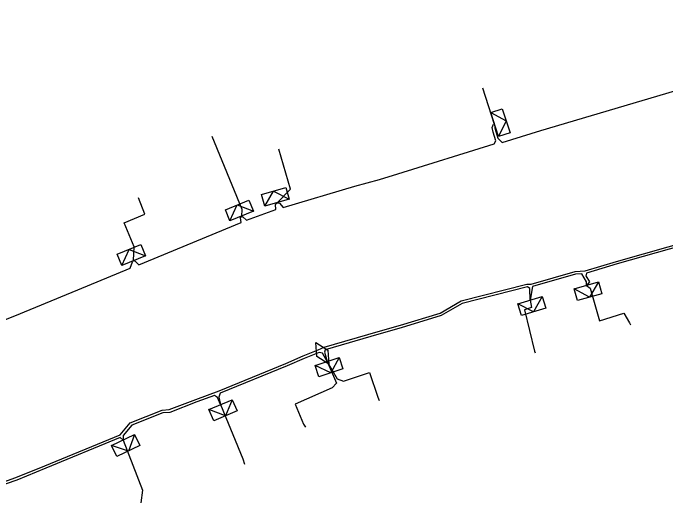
# Model space of a CAD drawing. Extents: x -540028 to -538776, y -1157064 to -1155670.
# Drawn here: x -539732.2 to -539683.93, y -1156129.68 to -1156093.45 of the extents above; entities that cross this region are included whole.
import ezdxf

# ---------------------------------------------------------------- set-up
doc = ezdxf.new("R2010")
doc.units = 0
for name, color, linetype in [('Vrstva 19', 7, 'Continuous'), ('Vrstva 2', 7, 'Continuous'), ('Vrstva 31', 7, 'Continuous'), ('Vrstva 5', 7, 'Continuous'), ('Vrstva 52', 7, 'Continuous')]:
    doc.layers.add(name, color=color, linetype=linetype)

# ---------------------------------------------------------------- blocks, each defined once
blk = doc.blocks.new('17')
at = {"layer": 'Vrstva 2'}
blk.add_lwpolyline([(-1.875, 0), (0, 0.9375), (1.875, 0), (0, -0.9375)], close=True, dxfattribs=at)
blk = doc.blocks.new('23')
at = {"layer": 'Vrstva 2'}
blk.add_lwpolyline([(1.875, -1.8), (-1.875, -1.8), (-1.875, 0), (1.875, 0)], close=True, dxfattribs=at)
blk.add_lwpolyline([(1.875, 0), (0, -1.8), (-1.875, 0)], dxfattribs=at)

msp = doc.modelspace()

# ---------------------------------------------------------------- linework, layer by layer
at = {"layer": 'Vrstva 5'}
for points in [[(-539734.99, -1156117.01), (-539732.06, -1156115.83), (-539726.69, -1156113.62), (-539723.53, -1156112.32), (-539723.365, -1156111.856), (-539723.28, -1156111.759), (-539723.176, -1156111.795), (-539722.91, -1156112.06), (-539715.34, -1156108.95), (-539715.379, -1156108.581), (-539715.291, -1156108.467), (-539715.2, -1156108.509), (-539714.93, -1156108.76), (-539712.78, -1156107.97), (-539712.789, -1156107.596), (-539712.682, -1156107.477), (-539712.497, -1156107.509), (-539712.23, -1156107.83), (-539706.94, -1156106.26), (-539705.11, -1156105.75), (-539703.74, -1156105.34), (-539696.63, -1156103.12), (-539696.495, -1156102.902), (-539696.693, -1156102.264), (-539696.788, -1156101.915), (-539696.685, -1156101.661), (-539696.593, -1156101.699), (-539696.577, -1156101.927), (-539696.501, -1156102.208), (-539696.349, -1156102.698), (-539696.04, -1156103.02), (-539693.18, -1156102.14), (-539663.866, -1156093.448)], [(-539733.595, -1156128.356), (-539731.985, -1156127.796), (-539729.838, -1156126.927), (-539724.28, -1156124.637), (-539723.53, -1156123.756), (-539721.162, -1156122.811), (-539720.651, -1156122.781), (-539718.685, -1156122.026), (-539716.956, -1156121.387), (-539712.019, -1156119.358), (-539710.759, -1156118.808), (-539709.639, -1156118.358), (-539709.184, -1156118.156), (-539705.208, -1156117.004), (-539703.548, -1156116.534), (-539700.62, -1156115.638), (-539699.078, -1156114.737), (-539694.215, -1156113.493), (-539693.883, -1156113.5), (-539690.645, -1156112.561), (-539689.908, -1156112.521), (-539687.588, -1156111.814), (-539681.775, -1156110.168)], [(-539681.765, -1156110.372), (-539687.532, -1156112.006), (-539689.796, -1156112.696), (-539689.841, -1156112.873), (-539689.577, -1156113.325), (-539689.81, -1156113.59), (-539689.803, -1156113.335), (-539690.154, -1156112.734), (-539690.615, -1156112.759), (-539693.796, -1156113.683), (-539693.97, -1156114.69), (-539693.989, -1156113.823), (-539694.165, -1156113.687), (-539699.002, -1156114.923), (-539700.54, -1156115.822), (-539703.492, -1156116.726), (-539705.152, -1156117.196), (-539709.116, -1156118.344), (-539709.178, -1156118.519), (-539708.98, -1156119.21), (-539709.331, -1156118.611), (-539709.561, -1156118.542), (-539710.681, -1156118.992), (-539711.941, -1156119.542), (-539716.884, -1156121.573), (-539716.98, -1156121.846), (-539716.85, -1156122.41), (-539717.087, -1156121.876), (-539717.309, -1156121.731), (-539718.615, -1156122.214), (-539720.609, -1156122.979), (-539721.118, -1156123.009), (-539723.41, -1156123.924), (-539724.064, -1156124.691), (-539724.066, -1156125.031), (-539724.266, -1156124.847), (-539729.762, -1156127.113), (-539731.915, -1156127.984), (-539733.525, -1156128.544)]]:
    msp.add_lwpolyline(points, dxfattribs=at)
at = {"layer": 'Vrstva 52'}
for points in [[(-539696.593, -1156101.699), (-539697.459, -1156099.014)], [(-539715.291, -1156108.467), (-539715.27, -1156107.98), (-539717.476, -1156102.567)], [(-539712.682, -1156107.477), (-539711.69, -1156106.468), (-539712.536, -1156103.509)], [(-539723.28, -1156111.759), (-539723.25, -1156110.74), (-539723.992, -1156108.972), (-539722.446, -1156108.329), (-539722.916, -1156107.119)], [(-539689.81, -1156113.59), (-539689.54, -1156113.79), (-539688.83, -1156116.22), (-539687.04, -1156115.65), (-539686.619, -1156116.352), (-539686.551, -1156116.495)], [(-539693.97, -1156114.69), (-539693.856, -1156115.228), (-539694.374, -1156115.388), (-539693.654, -1156118.453), (-539693.59, -1156118.588)], [(-539708.98, -1156119.21), (-539708.277, -1156120.819), (-539708.597, -1156121.177), (-539711.343, -1156122.379), (-539710.718, -1156123.843), (-539710.581, -1156124.077)], [(-539708.98, -1156119.21), (-539708.236, -1156120.499), (-539707.764, -1156120.667), (-539705.839, -1156120.027), (-539705.238, -1156121.852), (-539705.133, -1156122.093)], [(-539716.85, -1156122.41), (-539715.2, -1156126.415), (-539715.091, -1156126.803)], [(-539724.065, -1156125.031), (-539722.617, -1156128.732), (-539722.761, -1156129.68)]]:
    msp.add_lwpolyline(points, dxfattribs=at)

# ---------------------------------------------------------------- block references
at = {"layer": 'Vrstva 19', "xscale": 0.5, "yscale": 0.49999999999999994, "rotation": -59.62636101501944}
msp.add_blockref('17', (-539709.331, -1156118.611), dxfattribs=at)
at = {"layer": 'Vrstva 31'}
for p, xscale, yscale, rotation in [((-539696.593, -1156101.699), 0.5, 0.5000000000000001, 108.09543889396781), ((-539712.682, -1156107.477), 0.5, 0.5, -163.6518360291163), ((-539715.291, -1156108.467), 0.5, 0.49999999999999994, -157.69258615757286), ((-539723.28, -1156111.759), 0.5, 0.5000000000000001, -157.86129172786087), ((-539689.81, -1156113.589), 0.5, 0.5000000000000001, 15.469875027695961), ((-539693.97, -1156114.69), 0.5, 0.5000000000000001, 16.699244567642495), ((-539708.98, -1156119.209), 0.5, 0.49999999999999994, 18.434950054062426), ((-539716.849, -1156122.41), 0.49999999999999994, 0.5000000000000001, 23.017561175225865), ((-539724.065, -1156125.031), 0.5, 0.5, 25.868477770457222)]:
    msp.add_blockref('23', p, dxfattribs=dict(at, xscale=xscale, yscale=yscale, rotation=rotation))

doc.saveas('drawing.dxf')
